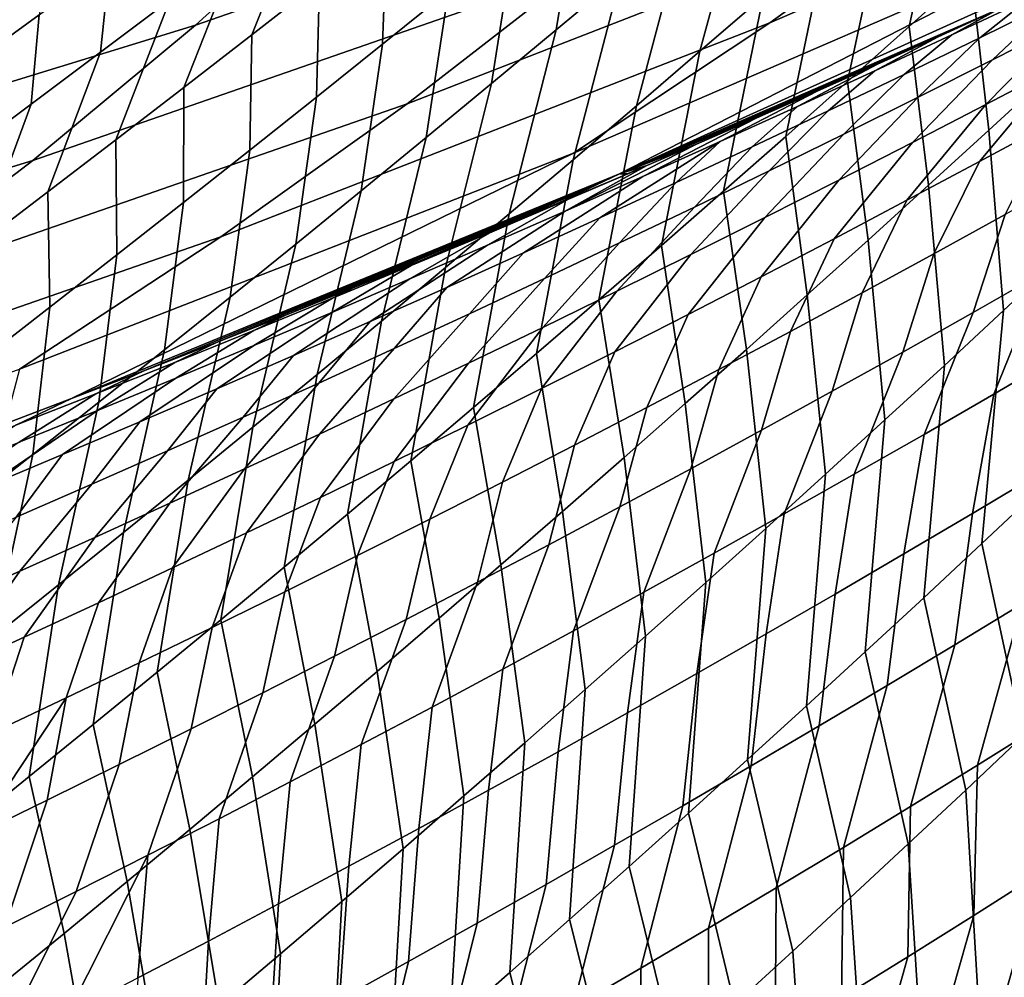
# Model space of a CAD drawing. Header units: metres. Extents: x -240 to 45, y -77 to 27.
# Tile 1006 of 1056: x 30.19 to 31.52, y -21.31 to -20.02. Entities that reach past the tile are written whole.
import ezdxf

# ---------------------------------------------------------------- set-up
doc = ezdxf.new("R2010")
doc.units = ezdxf.units.M
doc.layers.add('solid_102011X2', color=7, linetype='CONTINUOUS')

msp = doc.modelspace()

# ---------------------------------------------------------------- linework, layer by layer
at = {"layer": 'solid_102011X2'}
for points in [[(32.167728, -19.533867, 139.173065), (31.444464, -19.847202, 139.225296), (31.199701, -20.024033, 134.893066), (31.92967, -19.707907, 134.837006)], [(31.349218, -19.592873, 152.264694), (30.62574, -19.844664, 152.307312), (30.424519, -20.027243, 147.982056), (31.154924, -19.77314, 147.935852)], [(30.808956, -19.66243, 156.632492), (30.0837, -19.88505, 156.67215), (29.893518, -20.06934, 152.350449), (30.62574, -19.844664, 152.307312)], [(31.669538, -19.669765, 143.557739), (30.942101, -19.953428, 143.606995), (30.710188, -20.133421, 139.278336), (31.444464, -19.847202, 139.225296)], [(31.471207, -19.954391, 81.682846), (31.388115, -20.029049, 81.646797), (31.445637, -19.765491, 81.264114), (31.530128, -19.690454, 81.298859)], [(30.25635, -19.701431, 160.99379), (29.530392, -19.895079, 161.030533), (29.350773, -20.080494, 156.712234), (30.0837, -19.88505, 156.67215)], [(31.92967, -19.707907, 134.837006), (31.199701, -20.024033, 134.893066), (30.934662, -20.199945, 130.561172), (31.671278, -19.881041, 130.50119)], [(31.190859, -19.988708, 81.160797), (31.105495, -20.062481, 81.126678), (31.173111, -19.81288, 80.741898), (31.259911, -19.738754, 80.774765)], [(30.998901, -19.960161, 80.676659), (30.911489, -20.033314, 80.64431), (30.943993, -19.835676, 80.240334), (31.032619, -19.762676, 80.271271)], [(31.388115, -20.029049, 81.646797), (31.30479, -20.103395, 81.610893), (31.360928, -19.840212, 81.229523), (31.445637, -19.765491, 81.264114)], [(31.154924, -19.77314, 147.935852), (30.424519, -20.027243, 147.982056), (30.204756, -20.209845, 143.656921), (30.942101, -19.953428, 143.606995)], [(30.591644, -19.968777, 79.703148), (30.500288, -20.04014, 79.6744), (30.575745, -19.85174, 79.274841), (30.668554, -19.780327, 79.302414)], [(31.105495, -20.062481, 81.126678), (31.019915, -20.135937, 81.092728), (31.086109, -19.886683, 80.70919), (31.173111, -19.81288, 80.741898)], [(30.766161, -19.980684, 80.179001), (30.676954, -20.052685, 80.148613), (30.682814, -19.897066, 79.732079), (30.7738, -19.825008, 79.761192)], [(30.62574, -19.844664, 152.307312), (29.893518, -20.06934, 152.350449), (29.685289, -20.253981, 148.028824), (30.424519, -20.027243, 147.982056)], [(30.911489, -20.033314, 80.64431), (30.82387, -20.10614, 80.612137), (30.855173, -19.908346, 80.209572), (30.943993, -19.835676, 80.240334)], [(31.30479, -20.103395, 81.610893), (31.221231, -20.177433, 81.57515), (31.276003, -19.914618, 81.195076), (31.360928, -19.840212, 81.229523)], [(30.500288, -20.04014, 79.6744), (30.408741, -20.111155, 79.645844), (30.482761, -19.922802, 79.247444), (30.575745, -19.85174, 79.274841)], [(31.444464, -19.847202, 139.225296), (30.710188, -20.133421, 139.278336), (30.458618, -20.312801, 134.949997), (31.199701, -20.024033, 134.893066)], [(30.389603, -19.993509, 79.220238), (30.296267, -20.06386, 79.193207), (30.308893, -19.943213, 78.772812), (30.40406, -19.87295, 78.79866)], [(31.671278, -19.881041, 130.50119), (30.934662, -20.199945, 130.561172), (30.257071, -20.531137, 126.267029), (30.99687, -20.228029, 126.199738)], [(31.019915, -20.135937, 81.092728), (30.934111, -20.209074, 81.05896), (30.998901, -19.960161, 80.676659), (31.086109, -19.886683, 80.70919)], [(31.671278, -19.881041, 130.50119), (30.99687, -20.228029, 126.199738), (31.723761, -19.898596, 126.137138)], [(31.576813, -20.094074, 82.127777), (31.495588, -20.168802, 82.090157), (31.471207, -19.954391, 81.682846), (31.554062, -19.879423, 81.71904)], [(30.676954, -20.052685, 80.148613), (30.587549, -20.12435, 80.118408), (30.591644, -19.968777, 79.703148), (30.682814, -19.897066, 79.732079)], [(31.723761, -19.898596, 126.137138), (30.99687, -20.228029, 126.199738), (31.508432, -20.005699, 125.403648), (31.589962, -19.96797, 125.343155)], [(30.21356, -20.013111, 78.747139), (30.118059, -20.082645, 78.721642), (30.135576, -19.978088, 78.300522), (30.232946, -19.908689, 78.324898)], [(30.82387, -20.10614, 80.612137), (30.73604, -20.178637, 80.580154), (30.766161, -19.980684, 80.179001), (30.855173, -19.908346, 80.209572)], [(30.408741, -20.111155, 79.645844), (30.317007, -20.181818, 79.61747), (30.389603, -19.993509, 79.220238), (30.482761, -19.922802, 79.247444)], [(31.221231, -20.177433, 81.57515), (31.137438, -20.25116, 81.539558), (31.190859, -19.988708, 81.160797), (31.276003, -19.914618, 81.195076)], [(30.296267, -20.06386, 79.193207), (30.202751, -20.133854, 79.166359), (30.21356, -20.013111, 78.747139), (30.308893, -19.943213, 78.772812)], [(31.549337, -19.991173, 125.142319), (31.483438, -20.044115, 124.756828), (31.585537, -19.994072, 124.716354), (31.653011, -19.941683, 125.102158)], [(31.585537, -19.994072, 124.716354), (31.500605, -20.07403, 124.341034), (31.600815, -20.023197, 124.300087), (31.68745, -19.943558, 124.675652)], [(30.942101, -19.953428, 143.606995), (30.204756, -20.209845, 143.656921), (29.965908, -20.392147, 139.332092), (30.710188, -20.133421, 139.278336)], [(30.934111, -20.209074, 81.05896), (30.848087, -20.281891, 81.02536), (30.911489, -20.033314, 80.64431), (30.998901, -19.960161, 80.676659)], [(31.495588, -20.168802, 82.090157), (31.414114, -20.243227, 82.052673), (31.388115, -20.029049, 81.646797), (31.471207, -19.954391, 81.682846)], [(30.587549, -20.12435, 80.118408), (30.497948, -20.195671, 80.088402), (30.500288, -20.04014, 79.6744), (30.591644, -19.968777, 79.703148)], [(31.549337, -19.991173, 125.142319), (31.589962, -19.96797, 125.343155), (31.508432, -20.005699, 125.403648), (31.445486, -20.040188, 125.182251)], [(31.600815, -20.023197, 124.300087), (31.491474, -20.134106, 123.938705), (31.590544, -20.082312, 123.897026), (31.700838, -19.971903, 124.258919)], [(30.73604, -20.178637, 80.580154), (30.648003, -20.250799, 80.548355), (30.676954, -20.052685, 80.148613), (30.766161, -19.980684, 80.179001)], [(31.137438, -20.25116, 81.539558), (31.053408, -20.324575, 81.504143), (31.105495, -20.062481, 81.126678), (31.190859, -19.988708, 81.160797)], [(31.445486, -20.040188, 125.182251), (31.381161, -20.093685, 124.797066), (31.483438, -20.044115, 124.756828), (31.549337, -19.991173, 125.142319)], [(30.317007, -20.181818, 79.61747), (30.225079, -20.252129, 79.589279), (30.296267, -20.06386, 79.193207), (30.389603, -19.993509, 79.220238)], [(30.99687, -20.228029, 126.199738), (31.426897, -20.042992, 125.463615), (31.508432, -20.005699, 125.403648)], [(31.445486, -20.040188, 125.182251), (31.508432, -20.005699, 125.403648), (31.426897, -20.042992, 125.463615), (31.341459, -20.088726, 125.221962)], [(31.483438, -20.044115, 124.756828), (31.400209, -20.124395, 124.381744), (31.500605, -20.07403, 124.341034), (31.585537, -19.994072, 124.716354)], [(30.202751, -20.133854, 79.166359), (30.109056, -20.203487, 79.139687), (30.118059, -20.082645, 78.721642), (30.21356, -20.013111, 78.747139)], [(30.424519, -20.027243, 147.982056), (29.685289, -20.253981, 148.028824), (29.4585, -20.438644, 143.707443), (30.204756, -20.209845, 143.656921)], [(31.199701, -20.024033, 134.893066), (30.458618, -20.312801, 134.949997), (30.186831, -20.491251, 130.62207), (30.934662, -20.199945, 130.561172)], [(31.414114, -20.243227, 82.052673), (31.332386, -20.317347, 82.015335), (31.30479, -20.103395, 81.610893), (31.388115, -20.029049, 81.646797)], [(31.500605, -20.07403, 124.341034), (31.392214, -20.185434, 123.980156), (31.491474, -20.134106, 123.938705), (31.600815, -20.023197, 124.300087)], [(31.590544, -20.082312, 123.897026), (31.483082, -20.211355, 123.540009), (31.580997, -20.158665, 123.497543), (31.689419, -20.030058, 123.855103)], [(30.497948, -20.195671, 80.088402), (30.408144, -20.266651, 80.058578), (30.408741, -20.111155, 79.645844), (30.500288, -20.04014, 79.6744)], [(30.848087, -20.281891, 81.02536), (30.761841, -20.354383, 80.991951), (30.82387, -20.10614, 80.612137), (30.911489, -20.033314, 80.64431)], [(30.99687, -20.228029, 126.199738), (31.345369, -20.079842, 125.523041), (31.426897, -20.042992, 125.463615)], [(31.341459, -20.088726, 125.221962), (31.426897, -20.042992, 125.463615), (31.345369, -20.079842, 125.523041), (31.237261, -20.136782, 125.261429)], [(31.341459, -20.088726, 125.221962), (31.278706, -20.14278, 124.837074), (31.381161, -20.093685, 124.797066), (31.445486, -20.040188, 125.182251)], [(31.381161, -20.093685, 124.797066), (31.299633, -20.174295, 124.422218), (31.400209, -20.124395, 124.381744), (31.483438, -20.044115, 124.756828)], [(30.648003, -20.250799, 80.548355), (30.559752, -20.322628, 80.516747), (30.587549, -20.12435, 80.118408), (30.676954, -20.052685, 80.148613)], [(30.225079, -20.252129, 79.589279), (30.132959, -20.322083, 79.561272), (30.202751, -20.133854, 79.166359), (30.296267, -20.06386, 79.193207)], [(31.053408, -20.324575, 81.504143), (30.969141, -20.397678, 81.468887), (31.019915, -20.135937, 81.092728), (31.105495, -20.062481, 81.126678)], [(30.99687, -20.228029, 126.199738), (31.263863, -20.116247, 125.581917), (31.345369, -20.079842, 125.523041)], [(31.132893, -20.184349, 125.300667), (31.237261, -20.136782, 125.261429), (31.345369, -20.079842, 125.523041), (31.263863, -20.116247, 125.581917)], [(31.400209, -20.124395, 124.381744), (31.292765, -20.236296, 124.021355), (31.392214, -20.185434, 123.980156), (31.500605, -20.07403, 124.341034)], [(31.491474, -20.134106, 123.938705), (31.384966, -20.263584, 123.582237), (31.483082, -20.211355, 123.540009), (31.590544, -20.082312, 123.897026)], [(31.237261, -20.136782, 125.261429), (31.176077, -20.191397, 124.876839), (31.278706, -20.14278, 124.837074), (31.341459, -20.088726, 125.221962)], [(31.278706, -20.14278, 124.837074), (31.198877, -20.223722, 124.462448), (31.299633, -20.174295, 124.422218), (31.381161, -20.093685, 124.797066)], [(31.594872, -20.338013, 82.521637), (31.515278, -20.412287, 82.482635), (31.495588, -20.168802, 82.090157), (31.576813, -20.094074, 82.127777)], [(30.408144, -20.266651, 80.058578), (30.31814, -20.337288, 80.028946), (30.317007, -20.181818, 79.61747), (30.408741, -20.111155, 79.645844)], [(30.761841, -20.354383, 80.991951), (30.675371, -20.426552, 80.958717), (30.73604, -20.178637, 80.580154), (30.82387, -20.10614, 80.612137)], [(31.332386, -20.317347, 82.015335), (31.250408, -20.391163, 81.978149), (31.221231, -20.177433, 81.57515), (31.30479, -20.103395, 81.610893)], [(30.559752, -20.322628, 80.516747), (30.471289, -20.394117, 80.485336), (30.497948, -20.195671, 80.088402), (30.587549, -20.12435, 80.118408)], [(30.99687, -20.228029, 126.199738), (31.182392, -20.152205, 125.640251), (31.263863, -20.116247, 125.581917)], [(31.028357, -20.23143, 125.339668), (31.132893, -20.184349, 125.300667), (31.263863, -20.116247, 125.581917), (31.182392, -20.152205, 125.640251)], [(31.299633, -20.174295, 124.422218), (31.19313, -20.286686, 124.062309), (31.292765, -20.236296, 124.021355), (31.400209, -20.124395, 124.381744)], [(30.710188, -20.133421, 139.278336), (29.965908, -20.392147, 139.332092), (29.707439, -20.573833, 135.00769), (30.458618, -20.312801, 134.949997)], [(30.132959, -20.322083, 79.561272), (30.040644, -20.391682, 79.533447), (30.109056, -20.203487, 79.139687), (30.202751, -20.133854, 79.166359)], [(30.969141, -20.397678, 81.468887), (30.884638, -20.470467, 81.433815), (30.934111, -20.209074, 81.05896), (31.019915, -20.135937, 81.092728)], [(31.132893, -20.184349, 125.300667), (31.073275, -20.239529, 124.916367), (31.176077, -20.191397, 124.876839), (31.237261, -20.136782, 125.261429)], [(31.392214, -20.185434, 123.980156), (31.286655, -20.315348, 123.624214), (31.384966, -20.263584, 123.582237), (31.491474, -20.134106, 123.938705)], [(30.923658, -20.278015, 125.378418), (31.028357, -20.23143, 125.339668), (31.182392, -20.152205, 125.640251), (31.100969, -20.18771, 125.698036)], [(30.99687, -20.228029, 126.199738), (31.100969, -20.18771, 125.698036), (31.182392, -20.152205, 125.640251)], [(31.176077, -20.191397, 124.876839), (31.097946, -20.272673, 124.502434), (31.198877, -20.223722, 124.462448), (31.278706, -20.14278, 124.837074)], [(31.483082, -20.211355, 123.540009), (31.421114, -20.335766, 123.169968), (31.51749, -20.28278, 123.127037), (31.580997, -20.158665, 123.497543)], [(30.675371, -20.426552, 80.958717), (30.588676, -20.498392, 80.925682), (30.648003, -20.250799, 80.548355), (30.73604, -20.178637, 80.580154)], [(31.198877, -20.223722, 124.462448), (31.093313, -20.336603, 124.103012), (31.19313, -20.286686, 124.062309), (31.299633, -20.174295, 124.422218)], [(31.250408, -20.391163, 81.978149), (31.168177, -20.464674, 81.941116), (31.137438, -20.25116, 81.539558), (31.221231, -20.177433, 81.57515)], [(31.515278, -20.412287, 82.482635), (31.435415, -20.486263, 82.443771), (31.414114, -20.243227, 82.052673), (31.495588, -20.168802, 82.090157)], [(30.31814, -20.337288, 80.028946), (30.227932, -20.407576, 79.999496), (30.225079, -20.252129, 79.589279), (30.317007, -20.181818, 79.61747)], [(31.132893, -20.184349, 125.300667), (31.028357, -20.23143, 125.339668), (30.86717, -20.334328, 124.994667), (30.970304, -20.287172, 124.955643)], [(30.923658, -20.278015, 125.378418), (31.100969, -20.18771, 125.698036), (31.033548, -20.216789, 125.745499)], [(31.132893, -20.184349, 125.300667), (30.970304, -20.287172, 124.955643), (31.073275, -20.239529, 124.916367)], [(31.073275, -20.239529, 124.916367), (30.996841, -20.321146, 124.542168), (31.097946, -20.272673, 124.502434), (31.176077, -20.191397, 124.876839)], [(30.99687, -20.228029, 126.199738), (31.033548, -20.216789, 125.745499), (31.100969, -20.18771, 125.698036)], [(31.292765, -20.236296, 124.021355), (31.18815, -20.366642, 123.665932), (31.286655, -20.315348, 123.624214), (31.392214, -20.185434, 123.980156)], [(30.934662, -20.199945, 130.561172), (30.186831, -20.491251, 130.62207), (30.167542, -20.56501, 126.324165), (30.257071, -20.531137, 126.267029)], [(30.471289, -20.394117, 80.485336), (30.382612, -20.465265, 80.454117), (30.408144, -20.266651, 80.058578), (30.497948, -20.195671, 80.088402)], [(30.204756, -20.209845, 143.656921), (29.4585, -20.438644, 143.707443), (29.212637, -20.623011, 139.38649), (29.965908, -20.392147, 139.332092)], [(30.884638, -20.470467, 81.433815), (30.799898, -20.54294, 81.398918), (30.848087, -20.281891, 81.02536), (30.934111, -20.209074, 81.05896)], [(30.927843, -20.26223, 125.783707), (30.818798, -20.324104, 125.416924), (30.923658, -20.278015, 125.378418), (31.033548, -20.216789, 125.745499)], [(30.927843, -20.26223, 125.783707), (31.033548, -20.216789, 125.745499), (31.007994, -20.227734, 125.763397)], [(30.99687, -20.228029, 126.199738), (31.007994, -20.227734, 125.763397), (31.033548, -20.216789, 125.745499)], [(31.384966, -20.263584, 123.582237), (31.324537, -20.388298, 123.212654), (31.421114, -20.335766, 123.169968), (31.483082, -20.211355, 123.540009)], [(30.99687, -20.228029, 126.199738), (30.257071, -20.531137, 126.267029), (30.354855, -20.493589, 126.203926)], [(30.99687, -20.228029, 126.199738), (30.354855, -20.493589, 126.203926), (30.452776, -20.45541, 126.139999)], [(30.99687, -20.228029, 126.199738), (30.452776, -20.45541, 126.139999), (30.544998, -20.418917, 126.079102)], [(30.99687, -20.228029, 126.199738), (30.544998, -20.418917, 126.079102), (30.637331, -20.381857, 126.017464)], [(30.99687, -20.228029, 126.199738), (30.637331, -20.381857, 126.017464), (30.729776, -20.344225, 125.955063)], [(30.99687, -20.228029, 126.199738), (30.729776, -20.344225, 125.955063), (30.822376, -20.305994, 125.891914)], [(31.028357, -20.23143, 125.339668), (30.923658, -20.278015, 125.378418), (30.763872, -20.380987, 125.033447), (30.86717, -20.334328, 124.994667)], [(30.99687, -20.228029, 126.199738), (30.822376, -20.305994, 125.891914), (30.915123, -20.267162, 125.828026)], [(30.99687, -20.228029, 126.199738), (30.915123, -20.267162, 125.828026), (31.007994, -20.227734, 125.763397)], [(30.927843, -20.26223, 125.783707), (31.007994, -20.227734, 125.763397), (30.915123, -20.267162, 125.828026)], [(31.097946, -20.272673, 124.502434), (30.993317, -20.386044, 124.143463), (31.093313, -20.336603, 124.103012), (31.198877, -20.223722, 124.462448)], [(31.51749, -20.28278, 123.127037), (31.474268, -20.414902, 122.754379), (31.569029, -20.361073, 122.710587), (31.613659, -20.22934, 123.083855)], [(30.970304, -20.287172, 124.955643), (30.895567, -20.369137, 124.581657), (30.996841, -20.321146, 124.542168), (31.073275, -20.239529, 124.916367)], [(31.19313, -20.286686, 124.062309), (31.089457, -20.417465, 123.707397), (31.18815, -20.366642, 123.665932), (31.292765, -20.236296, 124.021355)], [(31.435415, -20.486263, 82.443771), (31.355284, -20.559942, 82.405052), (31.332386, -20.317347, 82.015335), (31.414114, -20.243227, 82.052673)], [(30.227932, -20.407576, 79.999496), (30.137518, -20.477516, 79.97023), (30.132959, -20.322083, 79.561272), (30.225079, -20.252129, 79.589279)], [(30.588676, -20.498392, 80.925682), (30.501757, -20.569901, 80.892838), (30.559752, -20.322628, 80.516747), (30.648003, -20.250799, 80.548355)], [(31.168177, -20.464674, 81.941116), (31.085695, -20.537882, 81.904251), (31.053408, -20.324575, 81.504143), (31.137438, -20.25116, 81.539558)], [(30.382612, -20.465265, 80.454117), (30.293716, -20.536072, 80.423088), (30.31814, -20.337288, 80.028946), (30.408144, -20.266651, 80.058578)], [(30.821873, -20.307224, 125.821663), (30.713779, -20.369694, 125.455177), (30.818798, -20.324104, 125.416924), (30.927843, -20.26223, 125.783707)], [(30.927843, -20.26223, 125.783707), (30.915123, -20.267162, 125.828026), (30.821873, -20.307224, 125.821663)], [(30.821873, -20.307224, 125.821663), (30.915123, -20.267162, 125.828026), (30.822376, -20.305994, 125.891914)], [(31.286655, -20.315348, 123.624214), (31.227758, -20.440369, 123.255074), (31.324537, -20.388298, 123.212654), (31.384966, -20.263584, 123.582237)], [(30.923658, -20.278015, 125.378418), (30.818798, -20.324104, 125.416924), (30.660416, -20.427149, 125.07196), (30.763872, -20.380987, 125.033447)], [(30.799898, -20.54294, 81.398918), (30.71492, -20.615095, 81.364212), (30.761841, -20.354383, 80.991951), (30.848087, -20.281891, 81.02536)], [(30.996841, -20.321146, 124.542168), (30.893145, -20.435001, 124.183647), (30.993317, -20.386044, 124.143463), (31.097946, -20.272673, 124.502434)], [(31.421114, -20.335766, 123.169968), (31.379295, -20.468287, 122.797928), (31.474268, -20.414902, 122.754379), (31.51749, -20.28278, 123.127037)], [(30.86717, -20.334328, 124.994667), (30.794127, -20.416641, 124.620888), (30.895567, -20.369137, 124.581657), (30.970304, -20.287172, 124.955643)], [(31.093313, -20.336603, 124.103012), (30.990576, -20.467813, 123.748596), (31.089457, -20.417465, 123.707397), (31.19313, -20.286686, 124.062309)], [(30.715748, -20.351723, 125.859375), (30.608606, -20.414783, 125.493172), (30.713779, -20.369694, 125.455177), (30.821873, -20.307224, 125.821663)], [(30.821873, -20.307224, 125.821663), (30.822376, -20.305994, 125.891914), (30.729776, -20.344225, 125.955063), (30.715748, -20.351723, 125.859375)], [(31.569029, -20.361073, 122.710587), (31.502127, -20.524984, 122.355667), (31.595936, -20.470169, 122.310753), (31.663576, -20.306801, 122.666534)], [(30.458618, -20.312801, 134.949997), (29.707439, -20.573833, 135.00769), (29.428812, -20.754578, 130.683807), (30.186831, -20.491251, 130.62207)], [(30.501757, -20.569901, 80.892838), (30.414612, -20.641075, 80.860191), (30.471289, -20.394117, 80.485336), (30.559752, -20.322628, 80.516747)], [(30.818798, -20.324104, 125.416924), (30.713779, -20.369694, 125.455177), (30.556803, -20.472811, 125.110214), (30.660416, -20.427149, 125.07196)], [(30.895567, -20.369137, 124.581657), (30.792799, -20.483475, 124.223572), (30.893145, -20.435001, 124.183647), (30.996841, -20.321146, 124.542168)], [(31.085695, -20.537882, 81.904251), (31.002962, -20.610783, 81.867546), (30.969141, -20.397678, 81.468887), (31.053408, -20.324575, 81.504143)], [(31.18815, -20.366642, 123.665932), (31.130783, -20.49198, 123.297241), (31.227758, -20.440369, 123.255074), (31.286655, -20.315348, 123.624214)], [(31.355284, -20.559942, 82.405052), (31.274887, -20.633327, 82.36647), (31.250408, -20.391163, 81.978149), (31.332386, -20.317347, 82.015335)], [(30.293716, -20.536072, 80.423088), (30.204605, -20.606533, 80.392242), (30.227932, -20.407576, 79.999496), (30.31814, -20.337288, 80.028946)], [(30.763872, -20.380987, 125.033447), (30.692522, -20.463655, 124.659859), (30.794127, -20.416641, 124.620888), (30.86717, -20.334328, 124.994667)], [(30.993317, -20.386044, 124.143463), (30.891512, -20.517683, 123.789528), (30.990576, -20.467813, 123.748596), (31.093313, -20.336603, 124.103012)], [(31.324537, -20.388298, 123.212654), (31.284113, -20.521219, 122.841209), (31.379295, -20.468287, 122.797928), (31.421114, -20.335766, 123.169968)], [(31.564642, -20.65276, 82.875992), (31.48624, -20.726444, 82.835609), (31.515278, -20.412287, 82.482635), (31.594872, -20.338013, 82.521637)], [(30.609468, -20.395721, 125.896835), (30.503279, -20.459366, 125.530907), (30.608606, -20.414783, 125.493172), (30.715748, -20.351723, 125.859375)], [(30.715748, -20.351723, 125.859375), (30.729776, -20.344225, 125.955063), (30.637331, -20.381857, 126.017464), (30.609468, -20.395721, 125.896835)], [(30.71492, -20.615095, 81.364212), (30.629705, -20.68693, 81.329689), (30.675371, -20.426552, 80.958717), (30.761841, -20.354383, 80.991951)], [(31.474268, -20.414902, 122.754379), (31.408094, -20.579359, 122.400322), (31.502127, -20.524984, 122.355667), (31.569029, -20.361073, 122.710587)], [(30.713779, -20.369694, 125.455177), (30.608606, -20.414783, 125.493172), (30.453033, -20.517969, 125.148209), (30.556803, -20.472811, 125.110214)], [(30.794127, -20.416641, 124.620888), (30.692282, -20.53146, 124.263229), (30.792799, -20.483475, 124.223572), (30.895567, -20.369137, 124.581657)], [(31.089457, -20.417465, 123.707397), (31.033613, -20.543123, 123.339142), (31.130783, -20.49198, 123.297241), (31.18815, -20.366642, 123.665932)], [(30.609468, -20.395721, 125.896835), (30.637331, -20.381857, 126.017464), (30.544998, -20.418917, 126.079102), (30.503042, -20.43922, 125.934044)], [(30.660416, -20.427149, 125.07196), (30.590757, -20.510178, 124.69857), (30.692522, -20.463655, 124.659859), (30.763872, -20.380987, 125.033447)], [(30.893145, -20.435001, 124.183647), (30.792267, -20.56707, 123.830193), (30.891512, -20.517683, 123.789528), (30.993317, -20.386044, 124.143463)], [(31.274887, -20.633327, 82.36647), (31.194221, -20.706413, 82.328049), (31.168177, -20.464674, 81.941116), (31.250408, -20.391163, 81.978149)], [(31.227758, -20.440369, 123.255074), (31.188726, -20.5737, 122.884232), (31.284113, -20.521219, 122.841209), (31.324537, -20.388298, 123.212654)], [(30.414612, -20.641075, 80.860191), (30.327236, -20.711912, 80.827736), (30.382612, -20.465265, 80.454117), (30.471289, -20.394117, 80.485336)], [(30.503042, -20.43922, 125.934044), (30.397802, -20.503443, 125.568382), (30.503279, -20.459366, 125.530907), (30.609468, -20.395721, 125.896835)], [(31.002962, -20.610783, 81.867546), (30.919975, -20.683378, 81.831017), (30.884638, -20.470467, 81.433815), (30.969141, -20.397678, 81.468887)], [(30.204605, -20.606533, 80.392242), (30.115273, -20.676647, 80.361595), (30.137518, -20.477516, 79.97023), (30.227932, -20.407576, 79.999496)], [(30.608606, -20.414783, 125.493172), (30.503279, -20.459366, 125.530907), (30.349115, -20.562622, 125.185928), (30.453033, -20.517969, 125.148209)], [(30.692522, -20.463655, 124.659859), (30.591599, -20.578953, 124.30262), (30.692282, -20.53146, 124.263229), (30.794127, -20.416641, 124.620888)], [(30.990576, -20.467813, 123.748596), (30.936253, -20.593798, 123.380775), (31.033613, -20.543123, 123.339142), (31.089457, -20.417465, 123.707397)], [(31.379295, -20.468287, 122.797928), (31.313843, -20.633287, 122.44471), (31.408094, -20.579359, 122.400322), (31.474268, -20.414902, 122.754379)], [(31.48624, -20.726444, 82.835609), (31.407555, -20.799837, 82.795364), (31.435415, -20.486263, 82.443771), (31.515278, -20.412287, 82.482635)], [(30.503042, -20.43922, 125.934044), (30.544998, -20.418917, 126.079102), (30.452776, -20.45541, 126.139999), (30.396467, -20.482214, 125.970993)], [(30.556803, -20.472811, 125.110214), (30.488834, -20.556202, 124.737007), (30.590757, -20.510178, 124.69857), (30.660416, -20.427149, 125.07196)], [(30.629705, -20.68693, 81.329689), (30.54425, -20.758438, 81.295357), (30.588676, -20.498392, 80.925682), (30.675371, -20.426552, 80.958717)], [(30.396467, -20.482214, 125.970993), (30.292179, -20.547009, 125.605591), (30.397802, -20.503443, 125.568382), (30.503042, -20.43922, 125.934044)], [(30.792799, -20.483475, 124.223572), (30.692846, -20.615971, 123.87059), (30.792267, -20.56707, 123.830193), (30.893145, -20.435001, 124.183647)], [(31.130783, -20.49198, 123.297241), (31.093136, -20.625725, 122.926987), (31.188726, -20.5737, 122.884232), (31.227758, -20.440369, 123.255074)], [(30.396467, -20.482214, 125.970993), (30.452776, -20.45541, 126.139999), (30.354855, -20.493589, 126.203926), (30.289747, -20.5247, 126.007683)], [(30.327236, -20.711912, 80.827736), (30.239632, -20.782412, 80.795479), (30.293716, -20.536072, 80.423088), (30.382612, -20.465265, 80.454117)], [(30.503279, -20.459366, 125.530907), (30.397802, -20.503443, 125.568382), (30.245049, -20.606768, 125.223381), (30.349115, -20.562622, 125.185928)], [(30.590757, -20.510178, 124.69857), (30.490753, -20.62595, 124.341743), (30.591599, -20.578953, 124.30262), (30.692522, -20.463655, 124.659859)], [(30.919975, -20.683378, 81.831017), (30.836739, -20.755665, 81.794662), (30.799898, -20.54294, 81.398918), (30.884638, -20.470467, 81.433815)], [(30.891512, -20.517683, 123.789528), (30.838705, -20.644001, 123.422142), (30.936253, -20.593798, 123.380775), (30.990576, -20.467813, 123.748596)], [(31.194221, -20.706413, 82.328049), (31.113289, -20.779203, 82.28978), (31.085695, -20.537882, 81.904251), (31.168177, -20.464674, 81.941116)], [(31.284113, -20.521219, 122.841209), (31.219374, -20.686768, 122.488823), (31.313843, -20.633287, 122.44471), (31.379295, -20.468287, 122.797928)], [(31.502127, -20.524984, 122.355667), (31.473566, -20.685974, 121.991341), (31.566044, -20.630835, 121.945686), (31.595936, -20.470169, 122.310753)], [(30.289747, -20.5247, 126.007683), (30.186411, -20.590061, 125.642525), (30.292179, -20.547009, 125.605591), (30.396467, -20.482214, 125.970993)], [(30.453033, -20.517969, 125.148209), (30.386755, -20.601728, 124.775185), (30.488834, -20.556202, 124.737007), (30.556803, -20.472811, 125.110214)], [(30.692282, -20.53146, 124.263229), (30.59325, -20.664381, 123.910706), (30.692846, -20.615971, 123.87059), (30.792799, -20.483475, 124.223572)], [(30.289747, -20.5247, 126.007683), (30.354855, -20.493589, 126.203926), (30.257071, -20.531137, 126.267029), (30.182886, -20.566677, 126.044106)], [(30.54425, -20.758438, 81.295357), (30.458557, -20.829622, 81.261223), (30.501757, -20.569901, 80.892838), (30.588676, -20.498392, 80.925682)], [(31.033613, -20.543123, 123.339142), (30.997345, -20.67729, 122.969467), (31.093136, -20.625725, 122.926987), (31.130783, -20.49198, 123.297241)], [(31.407555, -20.799837, 82.795364), (31.328583, -20.87294, 82.755264), (31.355284, -20.559942, 82.405052), (31.435415, -20.486263, 82.443771)], [(30.397802, -20.503443, 125.568382), (30.292179, -20.547009, 125.605591), (30.140835, -20.650402, 125.260551), (30.245049, -20.606768, 125.223381)], [(30.488834, -20.556202, 124.737007), (30.389746, -20.672447, 124.380585), (30.490753, -20.62595, 124.341743), (30.590757, -20.510178, 124.69857)], [(30.182886, -20.566677, 126.044106), (30.0805, -20.632599, 125.679184), (30.186411, -20.590061, 125.642525), (30.289747, -20.5247, 126.007683)], [(30.349115, -20.562622, 125.185928), (30.284525, -20.646751, 124.81308), (30.386755, -20.601728, 124.775185), (30.453033, -20.517969, 125.148209)], [(30.792267, -20.56707, 123.830193), (30.740973, -20.693727, 123.463226), (30.838705, -20.644001, 123.422142), (30.891512, -20.517683, 123.789528)], [(31.188726, -20.5737, 122.884232), (31.124691, -20.739796, 122.532669), (31.219374, -20.686768, 122.488823), (31.284113, -20.521219, 122.841209)], [(31.408094, -20.579359, 122.400322), (31.380861, -20.740683, 122.036728), (31.473566, -20.685974, 121.991341), (31.502127, -20.524984, 122.355667)], [(30.182886, -20.566677, 126.044106), (30.257071, -20.531137, 126.267029), (30.167542, -20.56501, 126.324165), (30.075886, -20.608139, 126.080261)], [(30.239632, -20.782412, 80.795479), (30.151794, -20.852571, 80.763405), (30.204605, -20.606533, 80.392242), (30.293716, -20.536072, 80.423088)], [(30.591599, -20.578953, 124.30262), (30.493483, -20.712299, 123.950539), (30.59325, -20.664381, 123.910706), (30.692282, -20.53146, 124.263229)], [(31.113289, -20.779203, 82.28978), (31.032089, -20.851696, 82.251678), (31.002962, -20.610783, 81.867546), (31.085695, -20.537882, 81.904251)], [(30.292179, -20.547009, 125.605591), (30.186411, -20.590061, 125.642525), (30.036478, -20.693521, 125.297447), (30.140835, -20.650402, 125.260551)], [(30.836739, -20.755665, 81.794662), (30.753248, -20.827641, 81.758492), (30.71492, -20.615095, 81.364212), (30.799898, -20.54294, 81.398918)], [(30.936253, -20.593798, 123.380775), (30.901358, -20.728392, 123.011681), (30.997345, -20.67729, 122.969467), (31.033613, -20.543123, 123.339142)], [(30.245049, -20.606768, 125.223381), (30.182146, -20.691271, 124.8507), (30.284525, -20.646751, 124.81308), (30.349115, -20.562622, 125.185928)], [(30.386755, -20.601728, 124.775185), (30.28858, -20.718443, 124.419144), (30.389746, -20.672447, 124.380585), (30.488834, -20.556202, 124.737007)], [(31.328583, -20.87294, 82.755264), (31.249329, -20.945755, 82.715309), (31.274887, -20.633327, 82.36647), (31.355284, -20.559942, 82.405052)], [(30.458557, -20.829622, 81.261223), (30.372623, -20.900476, 81.22728), (30.414612, -20.641075, 80.860191), (30.501757, -20.569901, 80.892838)], [(30.692846, -20.615971, 123.87059), (30.643059, -20.742975, 123.504036), (30.740973, -20.693727, 123.463226), (30.792267, -20.56707, 123.830193)], [(31.093136, -20.625725, 122.926987), (31.029797, -20.792368, 122.576241), (31.124691, -20.739796, 122.532669), (31.188726, -20.5737, 122.884232)], [(30.490753, -20.62595, 124.341743), (30.393549, -20.759718, 123.990097), (30.493483, -20.712299, 123.950539), (30.591599, -20.578953, 124.30262)], [(31.313843, -20.633287, 122.44471), (31.287928, -20.794952, 122.081841), (31.380861, -20.740683, 122.036728), (31.408094, -20.579359, 122.400322)], [(30.284525, -20.646751, 124.81308), (30.18726, -20.763933, 124.45742), (30.28858, -20.718443, 124.419144), (30.386755, -20.601728, 124.775185)], [(30.838705, -20.644001, 123.422142), (30.805178, -20.779028, 123.053612), (30.901358, -20.728392, 123.011681), (30.936253, -20.593798, 123.380775)], [(30.151794, -20.852571, 80.763405), (30.063725, -20.922388, 80.731529), (30.115273, -20.676647, 80.361595), (30.204605, -20.606533, 80.392242)], [(30.140835, -20.650402, 125.260551), (30.07962, -20.735283, 124.888046), (30.182146, -20.691271, 124.8507), (30.245049, -20.606768, 125.223381)], [(30.59325, -20.664381, 123.910706), (30.544966, -20.791739, 123.544563), (30.643059, -20.742975, 123.504036), (30.692846, -20.615971, 123.87059)], [(30.753248, -20.827641, 81.758492), (30.669508, -20.899303, 81.722504), (30.629705, -20.68693, 81.329689), (30.71492, -20.615095, 81.364212)], [(31.032089, -20.851696, 82.251678), (30.950624, -20.923889, 82.213745), (30.919975, -20.683378, 81.831017), (31.002962, -20.610783, 81.867546)], [(30.389746, -20.672447, 124.380585), (30.293449, -20.806637, 124.029366), (30.393549, -20.759718, 123.990097), (30.490753, -20.62595, 124.341743)], [(30.997345, -20.67729, 122.969467), (30.934696, -20.844481, 122.61953), (31.029797, -20.792368, 122.576241), (31.093136, -20.625725, 122.926987)], [(31.473566, -20.685974, 121.991341), (31.449495, -20.863277, 121.634186), (31.540661, -20.807884, 121.587769), (31.566044, -20.630835, 121.945686)], [(30.372623, -20.900476, 81.22728), (30.286448, -20.970997, 81.193542), (30.327236, -20.711912, 80.827736), (30.414612, -20.641075, 80.860191)], [(30.740973, -20.693727, 123.463226), (30.708805, -20.829195, 123.095268), (30.805178, -20.779028, 123.053612), (30.838705, -20.644001, 123.422142)], [(31.249329, -20.945755, 82.715309), (31.169788, -21.018278, 82.675514), (31.194221, -20.706413, 82.328049), (31.274887, -20.633327, 82.36647)], [(31.219374, -20.686768, 122.488823), (31.194771, -20.848782, 122.126678), (31.287928, -20.794952, 122.081841), (31.313843, -20.633287, 122.44471)], [(30.182146, -20.691271, 124.8507), (30.085787, -20.808916, 124.495415), (30.18726, -20.763933, 124.45742), (30.284525, -20.646751, 124.81308)], [(31.618633, -20.913139, 83.257401), (31.541643, -20.986412, 83.215492), (31.48624, -20.726444, 82.835609), (31.564642, -20.65276, 82.875992)], [(30.493483, -20.712299, 123.950539), (30.446697, -20.840015, 123.584808), (30.544966, -20.791739, 123.544563), (30.59325, -20.664381, 123.910706)], [(30.28858, -20.718443, 124.419144), (30.19319, -20.853052, 124.068344), (30.293449, -20.806637, 124.029366), (30.389746, -20.672447, 124.380585)], [(30.950624, -20.923889, 82.213745), (30.868893, -20.995783, 82.175987), (30.836739, -20.755665, 81.794662), (30.919975, -20.683378, 81.831017)], [(30.901358, -20.728392, 123.011681), (30.83939, -20.89613, 122.662537), (30.934696, -20.844481, 122.61953), (30.997345, -20.67729, 122.969467)], [(30.669508, -20.899303, 81.722504), (30.585514, -20.97065, 81.686707), (30.54425, -20.758438, 81.295357), (30.629705, -20.68693, 81.329689)], [(30.643059, -20.742975, 123.504036), (30.612247, -20.878887, 123.136642), (30.708805, -20.829195, 123.095268), (30.740973, -20.693727, 123.463226)], [(31.124691, -20.739796, 122.532669), (31.101393, -20.902168, 122.171234), (31.194771, -20.848782, 122.126678), (31.219374, -20.686768, 122.488823)], [(31.380861, -20.740683, 122.036728), (31.358091, -20.918247, 121.680336), (31.449495, -20.863277, 121.634186), (31.473566, -20.685974, 121.991341)], [(31.169788, -21.018278, 82.675514), (31.089968, -21.090509, 82.63588), (31.113289, -20.779203, 82.28978), (31.194221, -20.706413, 82.328049)], [(30.18726, -20.763933, 124.45742), (30.09277, -20.89896, 124.107033), (30.19319, -20.853052, 124.068344), (30.28858, -20.718443, 124.419144)], [(30.286448, -20.970997, 81.193542), (30.200027, -21.041185, 81.159996), (30.239632, -20.782412, 80.795479), (30.327236, -20.711912, 80.827736)], [(30.393549, -20.759718, 123.990097), (30.348259, -20.8878, 123.624763), (30.446697, -20.840015, 123.584808), (30.493483, -20.712299, 123.950539)], [(30.805178, -20.779028, 123.053612), (30.743881, -20.947315, 122.705254), (30.83939, -20.89613, 122.662537), (30.901358, -20.728392, 123.011681)], [(31.541643, -20.986412, 83.215492), (31.464355, -21.059401, 83.173737), (31.407555, -20.799837, 82.795364), (31.48624, -20.726444, 82.835609)], [(30.544966, -20.791739, 123.544563), (30.515505, -20.928104, 123.177719), (30.612247, -20.878887, 123.136642), (30.643059, -20.742975, 123.504036)], [(31.029797, -20.792368, 122.576241), (31.007797, -20.955105, 122.215515), (31.101393, -20.902168, 122.171234), (31.124691, -20.739796, 122.532669)], [(31.287928, -20.794952, 122.081841), (31.266455, -20.972792, 121.726196), (31.358091, -20.918247, 121.680336), (31.380861, -20.740683, 122.036728)], [(30.085787, -20.808916, 124.495415), (29.992195, -20.944357, 124.145424), (30.09277, -20.89896, 124.107033), (30.18726, -20.763933, 124.45742)], [(30.293449, -20.806637, 124.029366), (30.249649, -20.935091, 123.664421), (30.348259, -20.8878, 123.624763), (30.393549, -20.759718, 123.990097)], [(30.585514, -20.97065, 81.686707), (30.501268, -21.041677, 81.651108), (30.458557, -20.829622, 81.261223), (30.54425, -20.758438, 81.295357)], [(30.868893, -20.995783, 82.175987), (30.786894, -21.067373, 82.138412), (30.753248, -20.827641, 81.758492), (30.836739, -20.755665, 81.794662)], [(31.540661, -20.807884, 121.587769), (31.480185, -21.025785, 121.258766), (31.57036, -20.969715, 121.211174), (31.63159, -20.752071, 121.541077)], [(30.200027, -21.041185, 81.159996), (30.113361, -21.111038, 81.12664), (30.151794, -20.852571, 80.763405), (30.239632, -20.782412, 80.795479)], [(30.708805, -20.829195, 123.095268), (30.648174, -20.99803, 122.747681), (30.743881, -20.947315, 122.705254), (30.805178, -20.779028, 123.053612)], [(31.089968, -21.090509, 82.63588), (31.009863, -21.162449, 82.596413), (31.032089, -20.851696, 82.251678), (31.113289, -20.779203, 82.28978)], [(30.446697, -20.840015, 123.584808), (30.418579, -20.976839, 123.218513), (30.515505, -20.928104, 123.177719), (30.544966, -20.791739, 123.544563)], [(30.934696, -20.844481, 122.61953), (30.913986, -21.007591, 122.259506), (31.007797, -20.955105, 122.215515), (31.029797, -20.792368, 122.576241)], [(31.194771, -20.848782, 122.126678), (31.174585, -21.026901, 121.771782), (31.266455, -20.972792, 121.726196), (31.287928, -20.794952, 122.081841)], [(31.464355, -21.059401, 83.173737), (31.386766, -21.132107, 83.132111), (31.328583, -20.87294, 82.755264), (31.407555, -20.799837, 82.795364)], [(30.19319, -20.853052, 124.068344), (30.150875, -20.981882, 123.703789), (30.249649, -20.935091, 123.664421), (30.293449, -20.806637, 124.029366)], [(31.449495, -20.863277, 121.634186), (31.389763, -21.08144, 121.306076), (31.480185, -21.025785, 121.258766), (31.540661, -20.807884, 121.587769)], [(30.501268, -21.041677, 81.651108), (30.416769, -21.112385, 81.615707), (30.372623, -20.900476, 81.22728), (30.458557, -20.829622, 81.261223)], [(30.612247, -20.878887, 123.136642), (30.552273, -21.048269, 122.789818), (30.648174, -20.99803, 122.747681), (30.708805, -20.829195, 123.095268)], [(30.786894, -21.067373, 82.138412), (30.70463, -21.138659, 82.101013), (30.669508, -20.899303, 81.722504), (30.753248, -20.827641, 81.758492)], [(30.348259, -20.8878, 123.624763), (30.321478, -21.025089, 123.25901), (30.418579, -20.976839, 123.218513), (30.446697, -20.840015, 123.584808)], [(30.09277, -20.89896, 124.107033), (30.051939, -21.028173, 123.742867), (30.150875, -20.981882, 123.703789), (30.19319, -20.853052, 124.068344)], [(30.83939, -20.89613, 122.662537), (30.819962, -21.059622, 122.303207), (30.913986, -21.007591, 122.259506), (30.934696, -20.844481, 122.61953)], [(31.009863, -21.162449, 82.596413), (30.929478, -21.234097, 82.557114), (30.950624, -20.923889, 82.213745), (31.032089, -20.851696, 82.251678)], [(31.101393, -20.902168, 122.171234), (31.082489, -21.080578, 121.817085), (31.174585, -21.026901, 121.771782), (31.194771, -20.848782, 122.126678)], [(31.358091, -20.918247, 121.680336), (31.299095, -21.136677, 121.353104), (31.389763, -21.08144, 121.306076), (31.449495, -20.863277, 121.634186)], [(30.515505, -20.928104, 123.177719), (30.456181, -21.098034, 122.83165), (30.552273, -21.048269, 122.789818), (30.612247, -20.878887, 123.136642)], [(31.386766, -21.132107, 83.132111), (31.308878, -21.204531, 83.090637), (31.249329, -20.945755, 82.715309), (31.328583, -20.87294, 82.755264)], [(30.249649, -20.935091, 123.664421), (30.224201, -21.072851, 123.299217), (30.321478, -21.025089, 123.25901), (30.348259, -20.8878, 123.624763)], [(30.743881, -20.947315, 122.705254), (30.725729, -21.111195, 122.346619), (30.819962, -21.059622, 122.303207), (30.83939, -20.89613, 122.662537)], [(30.416769, -21.112385, 81.615707), (30.332016, -21.182766, 81.580498), (30.286448, -20.970997, 81.193542), (30.372623, -20.900476, 81.22728)], [(30.70463, -21.138659, 82.101013), (30.622101, -21.209637, 82.063812), (30.585514, -20.97065, 81.686707), (30.669508, -20.899303, 81.722504)], [(31.007797, -20.955105, 122.215515), (30.990166, -21.133816, 121.862099), (31.082489, -21.080578, 121.817085), (31.101393, -20.902168, 122.171234)], [(31.266455, -20.972792, 121.726196), (31.208185, -21.19149, 121.399834), (31.299095, -21.136677, 121.353104), (31.358091, -20.918247, 121.680336)], [(30.249649, -20.935091, 123.664421), (30.150875, -20.981882, 123.703789), (30.029139, -21.166895, 123.378716), (30.126755, -21.120121, 123.339119)], [(30.249649, -20.935091, 123.664421), (30.126755, -21.120121, 123.339119), (30.224201, -21.072851, 123.299217)], [(30.418579, -20.976839, 123.218513), (30.359898, -21.147316, 122.873184), (30.456181, -21.098034, 122.83165), (30.515505, -20.928104, 123.177719)], [(30.929478, -21.234097, 82.557114), (30.84881, -21.305449, 82.51799), (30.868893, -20.995783, 82.175987), (30.950624, -20.923889, 82.213745)], [(30.648174, -20.99803, 122.747681), (30.63129, -21.162306, 122.389725), (30.725729, -21.111195, 122.346619), (30.743881, -20.947315, 122.705254)], [(31.308878, -21.204531, 83.090637), (31.230688, -21.276672, 83.049316), (31.169788, -21.018278, 82.675514), (31.249329, -20.945755, 82.715309)], [(30.913986, -21.007591, 122.259506), (30.897619, -21.186609, 121.906822), (30.990166, -21.133816, 121.862099), (31.007797, -20.955105, 122.215515)], [(30.332016, -21.182766, 81.580498), (30.247009, -21.252823, 81.545494), (30.200027, -21.041185, 81.159996), (30.286448, -20.970997, 81.193542)], [(30.321478, -21.025089, 123.25901), (30.26343, -21.196114, 122.914413), (30.359898, -21.147316, 122.873184), (30.418579, -20.976839, 123.218513)], [(30.622101, -21.209637, 82.063812), (30.539307, -21.280306, 82.026802), (30.501268, -21.041677, 81.651108), (30.585514, -20.97065, 81.686707)], [(31.174585, -21.026901, 121.771782), (31.117035, -21.245876, 121.446281), (31.208185, -21.19149, 121.399834), (31.266455, -20.972792, 121.726196)], [(31.480185, -21.025785, 121.258766), (31.475321, -21.228462, 120.912331), (31.56428, -21.172194, 120.863853), (31.57036, -20.969715, 121.211174)], [(31.559757, -21.306067, 83.558235), (31.483383, -21.378624, 83.5149), (31.464355, -21.059401, 83.173737), (31.541643, -20.986412, 83.215492)], [(30.552273, -21.048269, 122.789818), (30.53665, -21.212952, 122.432541), (30.63129, -21.162306, 122.389725), (30.648174, -20.99803, 122.747681)], [(30.84881, -21.305449, 82.51799), (30.767864, -21.376505, 82.47905), (30.786894, -21.067373, 82.138412), (30.868893, -20.995783, 82.175987)], [(30.819962, -21.059622, 122.303207), (30.804853, -21.238958, 121.951248), (30.897619, -21.186609, 121.906822), (30.913986, -21.007591, 122.259506)], [(30.224201, -21.072851, 123.299217), (30.16678, -21.244423, 122.955338), (30.26343, -21.196114, 122.914413), (30.321478, -21.025089, 123.25901)], [(31.082489, -21.080578, 121.817085), (31.025648, -21.299831, 121.492432), (31.117035, -21.245876, 121.446281), (31.174585, -21.026901, 121.771782)], [(31.230688, -21.276672, 83.049316), (31.152201, -21.348528, 83.008156), (31.089968, -21.090509, 82.63588), (31.169788, -21.018278, 82.675514)], [(31.389763, -21.08144, 121.306076), (31.386105, -21.284325, 120.960526), (31.475321, -21.228462, 120.912331), (31.480185, -21.025785, 121.258766)], [(30.247009, -21.252823, 81.545494), (30.161743, -21.32255, 81.510689), (30.113361, -21.111038, 81.12664), (30.200027, -21.041185, 81.159996)], [(30.539307, -21.280306, 82.026802), (30.456247, -21.350662, 81.989983), (30.416769, -21.112385, 81.615707), (30.501268, -21.041677, 81.651108)], [(30.456181, -21.098034, 122.83165), (30.441809, -21.263128, 122.475052), (30.53665, -21.212952, 122.432541), (30.552273, -21.048269, 122.789818)], [(30.767864, -21.376505, 82.47905), (30.686636, -21.44726, 82.4403), (30.70463, -21.138659, 82.101013), (30.786894, -21.067373, 82.138412)], [(30.725729, -21.111195, 122.346619), (30.71187, -21.290855, 121.995384), (30.804853, -21.238958, 121.951248), (30.819962, -21.059622, 122.303207)], [(31.483383, -21.378624, 83.5149), (31.406691, -21.450905, 83.471703), (31.386766, -21.132107, 83.132111), (31.464355, -21.059401, 83.173737)], [(30.126755, -21.120121, 123.339119), (30.06995, -21.29224, 122.995956), (30.16678, -21.244423, 122.955338), (30.224201, -21.072851, 123.299217)], [(30.990166, -21.133816, 121.862099), (30.934025, -21.353352, 121.538284), (31.025648, -21.299831, 121.492432), (31.082489, -21.080578, 121.817085)], [(31.299095, -21.136677, 121.353104), (31.296637, -21.339781, 121.00843), (31.386105, -21.284325, 120.960526), (31.389763, -21.08144, 121.306076)], [(31.152201, -21.348528, 83.008156), (31.073416, -21.420101, 82.967155), (31.009863, -21.162449, 82.596413), (31.089968, -21.090509, 82.63588)], [(30.359898, -21.147316, 122.873184), (30.346773, -21.31283, 122.517258), (30.441809, -21.263128, 122.475052), (30.456181, -21.098034, 122.83165)], [(30.456247, -21.350662, 81.989983), (30.372923, -21.420702, 81.953369), (30.332016, -21.182766, 81.580498), (30.416769, -21.112385, 81.615707)], [(30.63129, -21.162306, 122.389725), (30.618673, -21.342302, 122.039207), (30.71187, -21.290855, 121.995384), (30.725729, -21.111195, 122.346619)], [(31.652979, -21.115524, 120.815086), (31.56428, -21.172194, 120.863853), (31.487835, -21.438656, 120.568245), (31.575668, -21.382149, 120.518761)], [(30.897619, -21.186609, 121.906822), (30.842171, -21.406431, 121.583839), (30.934025, -21.353352, 121.538284), (30.990166, -21.133816, 121.862099)], [(31.406691, -21.450905, 83.471703), (31.329681, -21.522907, 83.428665), (31.308878, -21.204531, 83.090637), (31.386766, -21.132107, 83.132111)], [(30.359898, -21.147316, 122.873184), (30.26343, -21.196114, 122.914413), (30.156122, -21.410801, 122.600739), (30.251543, -21.362057, 122.559151)], [(30.359898, -21.147316, 122.873184), (30.251543, -21.362057, 122.559151), (30.346773, -21.31283, 122.517258)], [(30.686636, -21.44726, 82.4403), (30.605129, -21.517715, 82.401741), (30.622101, -21.209637, 82.063812), (30.70463, -21.138659, 82.101013)], [(31.208185, -21.19149, 121.399834), (31.206915, -21.394823, 121.056038), (31.296637, -21.339781, 121.00843), (31.299095, -21.136677, 121.353104)], [(30.53665, -21.212952, 122.432541), (30.525265, -21.39329, 122.082733), (30.618673, -21.342302, 122.039207), (30.63129, -21.162306, 122.389725)], [(31.073416, -21.420101, 82.967155), (30.994335, -21.491386, 82.926323), (30.929478, -21.234097, 82.557114), (31.009863, -21.162449, 82.596413)], [(31.56428, -21.172194, 120.863853), (31.475321, -21.228462, 120.912331), (31.399736, -21.494768, 120.617439), (31.487835, -21.438656, 120.568245)], [(30.372923, -21.420702, 81.953369), (30.289331, -21.490421, 81.916954), (30.247009, -21.252823, 81.545494), (30.332016, -21.182766, 81.580498)], [(30.804853, -21.238958, 121.951248), (30.750088, -21.45907, 121.629089), (30.842171, -21.406431, 121.583839), (30.897619, -21.186609, 121.906822)], [(30.26343, -21.196114, 122.914413), (30.16678, -21.244423, 122.955338), (30.060516, -21.459061, 122.642006), (30.156122, -21.410801, 122.600739)], [(31.117035, -21.245876, 121.446281), (31.116945, -21.44945, 121.103355), (31.206915, -21.394823, 121.056038), (31.208185, -21.19149, 121.399834)], [(30.441809, -21.263128, 122.475052), (30.43165, -21.443819, 122.125954), (30.525265, -21.39329, 122.082733), (30.53665, -21.212952, 122.432541)], [(30.605129, -21.517715, 82.401741), (30.523344, -21.587866, 82.363373), (30.539307, -21.280306, 82.026802), (30.622101, -21.209637, 82.063812)], [(31.329681, -21.522907, 83.428665), (31.252356, -21.594633, 83.385773), (31.230688, -21.276672, 83.049316), (31.308878, -21.204531, 83.090637)], [(31.475321, -21.228462, 120.912331), (31.386105, -21.284325, 120.960526), (31.311373, -21.550486, 120.666336), (31.399736, -21.494768, 120.617439)], [(30.71187, -21.290855, 121.995384), (30.65778, -21.511263, 121.674034), (30.750088, -21.45907, 121.629089), (30.804853, -21.238958, 121.951248)], [(30.994335, -21.491386, 82.926323), (30.914957, -21.562386, 82.885674), (30.84881, -21.305449, 82.51799), (30.929478, -21.234097, 82.557114)], [(30.289331, -21.490421, 81.916954), (30.205473, -21.559822, 81.880745), (30.161743, -21.32255, 81.510689), (30.247009, -21.252823, 81.545494)], [(31.025648, -21.299831, 121.492432), (31.02673, -21.503654, 121.150368), (31.116945, -21.44945, 121.103355), (31.117035, -21.245876, 121.446281)], [(30.346773, -21.31283, 122.517258), (30.337831, -21.493881, 122.168854), (30.43165, -21.443819, 122.125954), (30.441809, -21.263128, 122.475052)], [(30.523344, -21.587866, 82.363373), (30.441278, -21.657707, 82.325211), (30.456247, -21.350662, 81.989983), (30.539307, -21.280306, 82.026802)], [(31.252356, -21.594633, 83.385773), (31.174715, -21.66608, 83.343048), (31.152201, -21.348528, 83.008156), (31.230688, -21.276672, 83.049316)], [(30.618673, -21.342302, 122.039207), (30.565248, -21.563007, 121.718666), (30.65778, -21.511263, 121.674034), (30.71187, -21.290855, 121.995384)], [(31.386105, -21.284325, 120.960526), (31.296637, -21.339781, 121.00843), (31.222748, -21.605801, 120.714935), (31.311373, -21.550486, 120.666336)], [(30.914957, -21.562386, 82.885674), (30.835283, -21.633097, 82.845192), (30.767864, -21.376505, 82.47905), (30.84881, -21.305449, 82.51799)], [(30.934025, -21.353352, 121.538284), (30.93627, -21.557438, 121.197083), (31.02673, -21.503654, 121.150368), (31.025648, -21.299831, 121.492432)], [(31.639845, -21.590549, 83.918358), (31.564701, -21.662624, 83.873428), (31.483383, -21.378624, 83.5149), (31.559757, -21.306067, 83.558235)]]:
    msp.add_3dface(points, dxfattribs=at)

doc.saveas('drawing.dxf')
